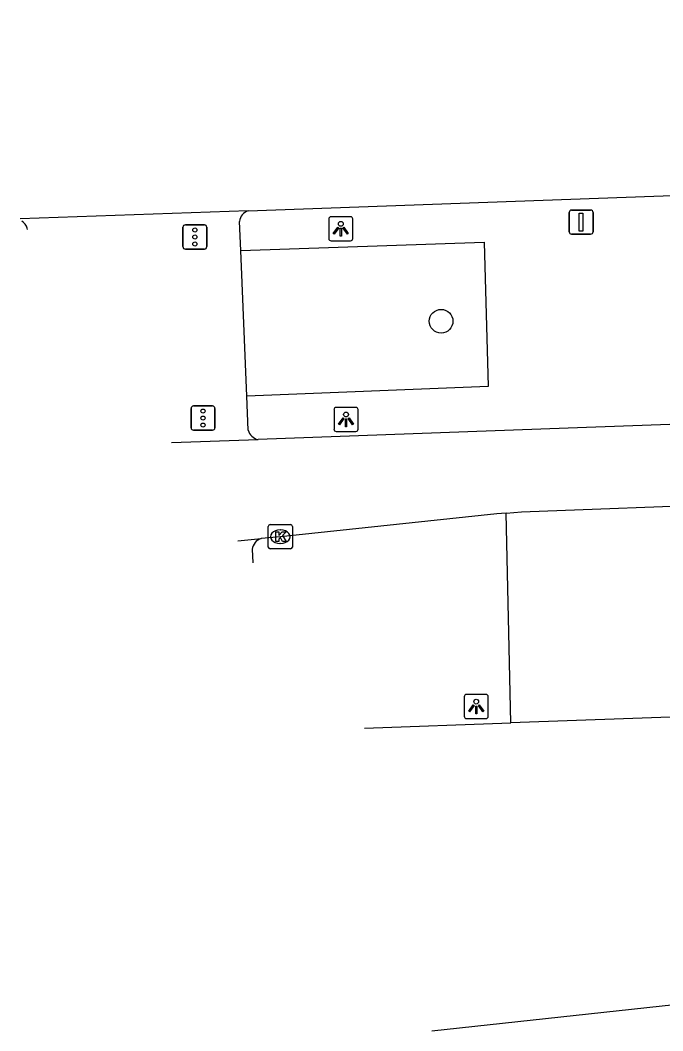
# Model space of a CAD drawing. Extents: x 161084 to 161928, y 385355 to 386522.
# Drawn here: x 161084.42 to 161111.01, y 386459.36 to 386501.2 of the extents above; entities that cross this region are included whole.
import ezdxf

# ---------------------------------------------------------------- set-up
doc = ezdxf.new("R2010")
doc.units = 0
for name, color, linetype in [('IMGEO_Berm_groen', 7, 'Continuous'), ('IMGEO_Boom', 7, 'Continuous'), ('IMGEO_Kolk', 7, 'Continuous'), ('IMGEO_Lichtpunt', 7, 'Continuous'), ('IMGEO_OVBaan_gesloten', 7, 'Continuous'), ('IMGEO_Rijbaan_regionaal_gesloten', 7, 'Continuous'), ('IMGEO_Verkeersbordpaal', 7, 'Continuous'), ('IMGEO_Verkeersregelinstallatiepaal', 7, 'Continuous'), ('IMGEO_Voetpad_open', 7, 'Continuous')]:
    doc.layers.add(name, color=color, linetype=linetype)

msp = doc.modelspace()

# ---------------------------------------------------------------- linework, layer by layer
at = {"layer": 'IMGEO_Berm_groen'}
for points in [[(161093.541, 386491.67), (161103.615, 386492.009), (161103.781, 386486.039), (161093.789, 386485.629)], [(161104.723, 386472.104), (161104.525, 386480.795)]]:
    msp.add_lwpolyline(points, dxfattribs=at)
at = {"layer": 'IMGEO_Boom'}
msp.add_circle((161101.835, 386488.736), 0.489, dxfattribs=at)
at = {"layer": 'IMGEO_Kolk'}
for p, q in [((161094.68, 386479.389), (161094.68, 386480.241)), ((161094.755, 386480.315), (161095.607, 386480.315)), ((161095.168, 386480.095), (161095.193, 386480.095)), ((161095.681, 386480.241), (161095.681, 386479.389)), ((161095.607, 386479.315), (161094.755, 386479.315)), ((161095.191, 386479.535), (161095.166, 386479.535))]:
    msp.add_line(p, q, dxfattribs=at)
for points in [[(161094.68, 386479.389), (161094.68, 386480.241)], [(161094.755, 386480.315), (161095.607, 386480.315)], [(161095.681, 386480.241), (161095.681, 386479.389)], [(161095.001, 386480.015), (161095.124, 386480.015), (161095.124, 386479.864), (161095.254, 386480.015), (161095.418, 386480.015), (161095.272, 386479.864), (161095.425, 386479.615), (161095.273, 386479.615), (161095.188, 386479.779), (161095.124, 386479.712), (161095.124, 386479.615), (161095.001, 386479.615), (161095.001, 386480.015)], [(161095.607, 386479.315), (161094.755, 386479.315)]]:
    msp.add_lwpolyline(points, dxfattribs=at)
for centre, start, end in [((161094.757, 386480.239), 91.552, 178.448), ((161094.757, 386480.239), 91.552, 178.448), ((161095.605, 386480.239), 1.552, 88.448), ((161095.605, 386480.239), 1.552, 88.448), ((161094.757, 386479.391), 181.552, 268.448), ((161094.757, 386479.391), 181.552, 268.448), ((161095.605, 386479.391), 271.552, 358.448), ((161095.605, 386479.391), 271.552, 358.448)]:
    msp.add_arc(centre, 0.0765, start, end, dxfattribs=at)
for centre, major_axis, ratio, start_param, end_param in [((161095.167, 386479.815), (-0.387, 0.002), 0.722429, 4.712389, 7.853982), ((161095.192, 386479.815), (-0.39, 0.002), 0.717154, 1.570796, 4.712389)]:
    msp.add_ellipse(centre, major_axis=major_axis, ratio=ratio, start_param=start_param, end_param=end_param, dxfattribs=at)
at = {"layer": 'IMGEO_Lichtpunt'}
for p, q in [((161098.086, 386493.064), (161097.278, 386493.064)), ((161098.086, 386493.064), (161097.278, 386493.064)), ((161097.184, 386492.969), (161097.184, 386492.162)), ((161097.184, 386492.969), (161097.184, 386492.162)), ((161098.18, 386492.162), (161098.18, 386492.969)), ((161098.18, 386492.162), (161098.18, 386492.969)), ((161097.278, 386492.068), (161098.086, 386492.068)), ((161097.278, 386492.068), (161098.086, 386492.068)), ((161098.304, 386485.171), (161097.496, 386485.171)), ((161098.304, 386485.171), (161097.496, 386485.171)), ((161097.402, 386485.076), (161097.402, 386484.269)), ((161097.402, 386485.076), (161097.402, 386484.269)), ((161098.398, 386484.269), (161098.398, 386485.076)), ((161098.398, 386484.269), (161098.398, 386485.076)), ((161097.496, 386484.175), (161098.304, 386484.175)), ((161097.496, 386484.175), (161098.304, 386484.175)), ((161102.79, 386473.191), (161102.79, 386472.384)), ((161102.79, 386473.191), (161102.79, 386472.384)), ((161103.692, 386473.286), (161102.884, 386473.286)), ((161103.692, 386473.286), (161102.884, 386473.286)), ((161103.786, 386472.384), (161103.786, 386473.191)), ((161103.786, 386472.384), (161103.786, 386473.191)), ((161102.884, 386472.29), (161103.692, 386472.29)), ((161102.884, 386472.29), (161103.692, 386472.29))]:
    msp.add_line(p, q, dxfattribs=at)
for points in [[(161097.558, 386492.633), (161097.597, 386492.605), (161097.409, 386492.343), (161097.371, 386492.37), (161097.558, 386492.633)], [(161097.77, 386492.605), (161097.808, 386492.632), (161097.995, 386492.37), (161097.956, 386492.342), (161097.77, 386492.605)], [(161097.66, 386492.585), (161097.707, 386492.585), (161097.707, 386492.263), (161097.66, 386492.263), (161097.66, 386492.585)], [(161097.776, 386484.74), (161097.815, 386484.712), (161097.627, 386484.45), (161097.589, 386484.477), (161097.776, 386484.74)], [(161097.878, 386484.692), (161097.925, 386484.692), (161097.925, 386484.37), (161097.878, 386484.37), (161097.878, 386484.692)], [(161097.988, 386484.712), (161098.026, 386484.739), (161098.213, 386484.477), (161098.174, 386484.449), (161097.988, 386484.712)], [(161103.164, 386472.855), (161103.203, 386472.827), (161103.015, 386472.565), (161102.977, 386472.592), (161103.164, 386472.855)], [(161103.266, 386472.807), (161103.313, 386472.807), (161103.313, 386472.485), (161103.266, 386472.485), (161103.266, 386472.807)], [(161103.376, 386472.827), (161103.414, 386472.854), (161103.601, 386472.592), (161103.562, 386472.564), (161103.376, 386472.827)]]:
    msp.add_lwpolyline(points, dxfattribs=at)
for centre in [(161097.683, 386492.767), (161097.901, 386484.874), (161103.289, 386472.989)]:
    msp.add_circle(centre, 0.0994, dxfattribs=at)
for centre, start, end in [((161097.278, 386492.969), 90, 180), ((161097.278, 386492.969), 90, 180), ((161098.086, 386492.969), 0, 90), ((161098.086, 386492.969), 0, 90), ((161097.278, 386492.162), 180, 270), ((161097.278, 386492.162), 180, 270), ((161098.086, 386492.162), 270, 0), ((161098.086, 386492.162), 270, 360), ((161097.496, 386485.076), 90, 180), ((161097.496, 386485.076), 90, 180), ((161098.304, 386485.076), 0, 90), ((161098.304, 386485.076), 0, 90), ((161097.496, 386484.269), 180, 270), ((161097.496, 386484.269), 180, 270), ((161098.304, 386484.269), 270, 0), ((161098.304, 386484.269), 270, 360), ((161102.884, 386473.191), 90, 180), ((161102.884, 386473.191), 90, 180), ((161103.692, 386473.191), 0, 90), ((161103.692, 386473.191), 0, 90), ((161102.884, 386472.384), 180, 270), ((161102.884, 386472.384), 180, 270), ((161103.692, 386472.384), 270, 0), ((161103.692, 386472.384), 270, 360)]:
    msp.add_arc(centre, 0.0946, start, end, dxfattribs=at)
at = {"layer": 'IMGEO_OVBaan_gesloten'}
for points in [[(161145.358, 386473.541), (161122.196, 386472.727), (161104.723, 386472.104)], [(161098.661, 386471.888), (161104.723, 386472.104)], [(161101.453, 386459.362), (161115.055, 386460.842)]]:
    msp.add_lwpolyline(points, dxfattribs=at)
at = {"layer": 'IMGEO_Rijbaan_regionaal_gesloten'}
for points in [[(161093.846, 386493.312), (161131.624, 386494.675), (161172.577, 386496.102), (161199.002, 386497.019), (161228.396, 386498.02), (161250.637, 386498.787), (161274.424, 386499.569), (161304.38, 386500.578), (161323.335, 386501.197)], [(161093.846, 386493.312), (161084.415, 386492.975)], [(161185.096, 386487.771), (161173.629, 386486.789), (161153.578, 386486.017), (161131.936, 386485.207), (161107.09, 386484.31), (161094.257, 386483.836)], [(161090.671, 386483.714), (161094.257, 386483.836)], [(161104.525, 386480.795), (161105.161, 386480.845), (161113.929, 386481.174), (161123.242, 386481.493), (161125.341, 386481.578), (161131.947, 386481.825), (161152.964, 386482.625), (161173.43, 386483.389), (161179.763, 386483.615)], [(161104.525, 386480.795), (161104.137, 386480.764), (161095.181, 386479.815), (161094.383, 386479.737)], [(161093.42, 386479.646), (161094.383, 386479.737)]]:
    msp.add_lwpolyline(points, dxfattribs=at)
at = {"layer": 'IMGEO_Verkeersbordpaal'}
for p, q in [((161107.134, 386492.439), (161107.134, 386493.239)), ((161107.134, 386493.239), (161107.134, 386492.439)), ((161107.234, 386493.339), (161108.024, 386493.339)), ((161108.024, 386493.339), (161107.234, 386493.339)), ((161108.124, 386493.239), (161108.124, 386492.439)), ((161108.124, 386492.439), (161108.124, 386493.239)), ((161108.024, 386492.339), (161107.234, 386492.339)), ((161107.234, 386492.339), (161108.024, 386492.339))]:
    msp.add_line(p, q, dxfattribs=at)
msp.add_lwpolyline([(161107.554, 386493.214), (161107.704, 386493.214), (161107.704, 386492.464), (161107.554, 386492.464), (161107.554, 386493.214)], dxfattribs=at)
for centre, start, end in [((161107.234, 386493.239), 90, 180), ((161107.234, 386493.239), 90, 180), ((161108.024, 386493.239), 0, 90), ((161108.024, 386493.239), 360, 90), ((161107.234, 386492.439), 180, 270), ((161107.234, 386492.439), 180, 270), ((161108.024, 386492.439), 270, 0), ((161108.024, 386492.439), 270, 0)]:
    msp.add_arc(centre, 0.1, start, end, dxfattribs=at)
at = {"layer": 'IMGEO_Verkeersregelinstallatiepaal'}
for p, q in [((161091.149, 386491.824), (161091.149, 386492.624)), ((161091.149, 386492.624), (161091.149, 386491.824)), ((161091.249, 386492.724), (161092.039, 386492.724)), ((161092.039, 386492.724), (161091.249, 386492.724)), ((161092.139, 386492.624), (161092.139, 386491.824)), ((161092.139, 386491.824), (161092.139, 386492.624)), ((161092.039, 386491.724), (161091.249, 386491.724)), ((161091.249, 386491.724), (161092.039, 386491.724)), ((161091.484, 386484.327), (161091.484, 386485.127)), ((161091.484, 386485.127), (161091.484, 386484.327)), ((161091.584, 386485.227), (161092.374, 386485.227)), ((161092.374, 386485.227), (161091.584, 386485.227)), ((161092.474, 386485.127), (161092.474, 386484.327)), ((161092.474, 386484.327), (161092.474, 386485.127)), ((161092.374, 386484.227), (161091.584, 386484.227)), ((161091.584, 386484.227), (161092.374, 386484.227))]:
    msp.add_line(p, q, dxfattribs=at)
for centre in [(161091.644, 386492.514), (161091.644, 386492.224), (161091.644, 386491.934), (161091.979, 386485.017), (161091.979, 386484.727), (161091.979, 386484.437)]:
    msp.add_circle(centre, 0.085, dxfattribs=at)
for centre, start, end in [((161091.249, 386492.624), 90, 180), ((161091.249, 386492.624), 90, 180), ((161092.039, 386492.624), 0, 90), ((161092.039, 386492.624), 360, 90), ((161091.249, 386491.824), 180, 270), ((161091.249, 386491.824), 180, 270), ((161092.039, 386491.824), 270, 0), ((161092.039, 386491.824), 270, 0), ((161091.584, 386485.127), 90, 180), ((161091.584, 386485.127), 90, 180), ((161092.374, 386485.127), 0, 90), ((161092.374, 386485.127), 360, 90), ((161091.584, 386484.327), 180, 270), ((161091.584, 386484.327), 180, 270), ((161092.374, 386484.327), 270, 0), ((161092.374, 386484.327), 270, 0)]:
    msp.add_arc(centre, 0.1, start, end, dxfattribs=at)
at = {"layer": 'IMGEO_Voetpad_open'}
for points in [[(161093.541, 386491.67), (161093.492, 386492.869)], [(161084.71, 386492.539), (161084.708, 386492.582)], [(161093.789, 386485.629), (161093.541, 386491.67)], [(161093.847, 386484.23), (161093.789, 386485.629)], [(161094.016, 386479.297), (161094.039, 386478.729)]]:
    msp.add_lwpolyline(points, dxfattribs=at)
for centre, radius, start, end in [((161094.023, 386492.808), 0.534, 109.3206, 173.4229), ((161084.155, 386492.398), 0.583, 18.3748, 56.4921), ((161094.4, 386484.396), 0.578, 196.6602, 255.62), ((161094.544, 386479.23), 0.532, 107.6188, 172.7189)]:
    msp.add_arc(centre, radius, start, end, dxfattribs=at)

doc.saveas('drawing.dxf')
